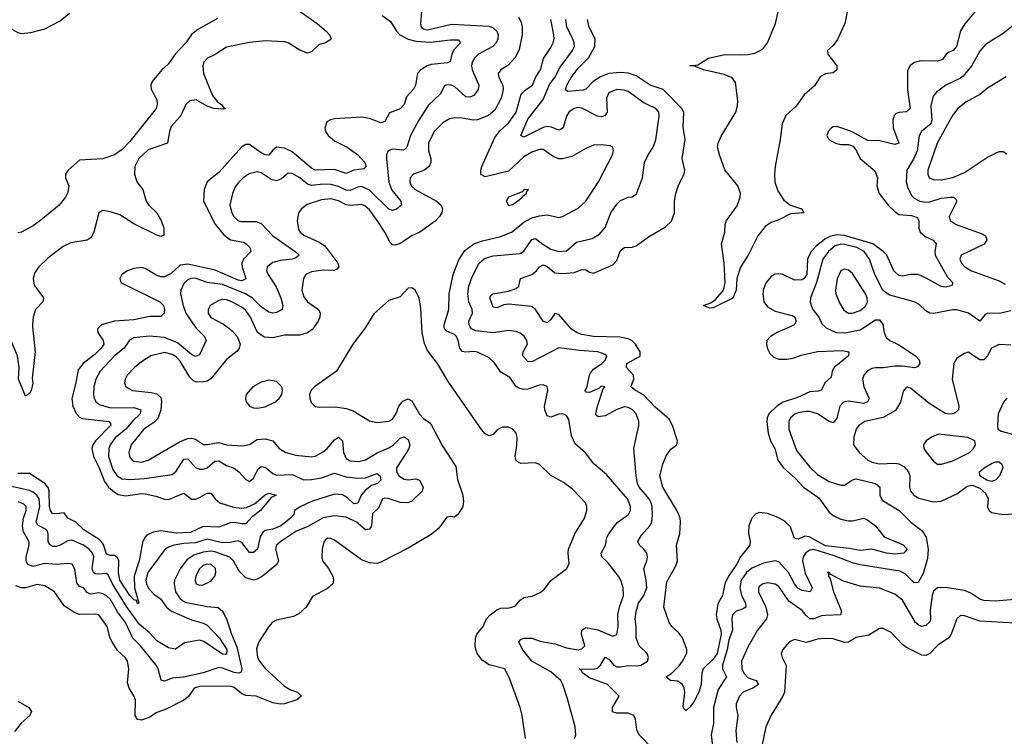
# Model space of a CAD drawing. Header units: inches. Extents: x 1694797 to 1849917, y 907313 to 1017959.
# Tile 671 of 834: x 1824260 to 1829356, y 957882 to 961589. Entities that reach past the tile are written whole.
import ezdxf

# ---------------------------------------------------------------- set-up
doc = ezdxf.new("R2010")
doc.units = ezdxf.units.IN
doc.header["$MEASUREMENT"] = 0
doc.layers.add('B8925', color=7, linetype='Continuous')
doc.layers.add('B8926', color=7, linetype='Continuous')

msp = doc.modelspace()

# ---------------------------------------------------------------- linework, layer by layer
at = {"layer": 'B8925', "color": 5}
for points, elevation in [([(1824326.8, 960000), (1824340.8, 959870), (1824325.2, 959734.8), (1824328.3, 959708.3), (1824319.5, 959670), (1824310, 959654.5), (1824290, 959640.9), (1824253.3, 959730), (1824257.1, 959790), (1824248.2, 959850), (1824195.6, 959975.6), (1824175.9, 959995.9), (1824167, 960000)], 580), ([(1825167.7, 960000), (1825172.6, 959992.6), (1825217.4, 959950), (1825225.5, 959930), (1825190, 959855.8), (1825170, 959846.3), (1825150, 959857.2), (1825077, 959917), (1825010, 959944), (1824930, 959951.4), (1824850, 959942.3), (1824828.3, 959931.6), (1824800.1, 959890), (1824750, 959849.3), (1824676.4, 959770), (1824654.7, 959730), (1824644.6, 959690), (1824641.5, 959650), (1824645.1, 959630), (1824656.5, 959610), (1824675.8, 959595.8), (1824730, 959581.8), (1824850, 959583.1), (1824887.2, 959570), (1824883.9, 959550), (1824845.4, 959514.6), (1824809.6, 959470.4), (1824754.9, 959425.1), (1824728.7, 959390), (1824721.5, 959370), (1824719.2, 959330), (1824741.7, 959261.7), (1824763.9, 959230), (1824790, 959214.5), (1824830.1, 959210.1), (1824905.4, 959214.6), (1825050, 959236.6), (1825070, 959253.7), (1825110, 959316.1), (1825130, 959317.8), (1825170, 959271.5), (1825190, 959263.3), (1825210, 959263.3), (1825230, 959270.1), (1825270, 959305.2), (1825290, 959306.8), (1825330, 959282.1), (1825370, 959268.4), (1825393.8, 959250), (1825430, 959210.3), (1825450, 959200.3), (1825470, 959217.3), (1825494.2, 959265.8), (1825510, 959277), (1825530, 959274.4), (1825570, 959241), (1825590, 959232.3), (1825670, 959235.9), (1825730, 959208.8), (1825770, 959209.5), (1825821.9, 959218.1), (1825890, 959243.2), (1825950, 959223.7), (1826010, 959216.9), (1826050, 959219), (1826110, 959241.2), (1826125.4, 959230), (1826130, 959206.4), (1826112.6, 959190), (1826081.2, 959178.8), (1826047.3, 959152.7), (1826027.9, 959130), (1826010, 959087.1), (1825990, 959083.6), (1825956.2, 959116.2), (1825930.2, 959130.2), (1825890, 959134.3), (1825770, 959096), (1825715.6, 959070), (1825681.6, 959050), (1825678.4, 959030), (1825662, 959010), (1825611.4, 958970), (1825570, 958953.7), (1825530, 958947), (1825520, 958940), (1825505.2, 958914.8), (1825491.7, 958850), (1825470, 958832.1), (1825450, 958832.4), (1825410, 958884.6), (1825390, 958893.1), (1825350, 958884.4), (1825310, 958882.5), (1825230, 958902.2), (1825170, 958882.4), (1825110, 958879.8), (1825060.4, 958870), (1825030, 958859.9), (1825011.8, 958848.2), (1824923.4, 958730), (1824913.6, 958690), (1824916, 958670), (1824924.9, 958650), (1824950, 958621.2), (1824990, 958591.3), (1825020.1, 958550), (1825045.7, 958530), (1825150, 958483.8), (1825210, 958467.6), (1825230, 958457.4), (1825294.1, 958390), (1825331.8, 958330), (1825330, 958305), (1825310, 958307.5), (1825212.7, 958372.7), (1825190, 958378.3), (1825113.8, 958366.1), (1825067.3, 958332.7), (1825030, 958339.5), (1824970, 958375), (1824930, 958418.7), (1824879.6, 958459.6), (1824813.4, 958553.4), (1824740.2, 958670), (1824717.1, 958717.1), (1824710, 958724.2), (1824670, 958719.9), (1824650, 958722.8), (1824641.4, 958730), (1824634.7, 958750), (1824643.6, 958810), (1824636.4, 958830), (1824618.8, 958850), (1824589.8, 958870), (1824530, 958896), (1824510, 958893.7), (1824470.1, 958869.9), (1824450, 958863.4), (1824430, 958864.3), (1824414.3, 958874.3), (1824406.8, 958890), (1824407.8, 958930), (1824403.3, 958943.3), (1824393.9, 958953.9), (1824354.5, 958974.5), (1824345.3, 958990), (1824365.1, 959070), (1824360.4, 959110), (1824349.5, 959130), (1824330, 959144.8), (1824310, 959152.7), (1824181.9, 959181.9)], 640), ([(1826050.8, 960000), (1826044.4, 959990), (1825984.2, 959910), (1825900.3, 959770), (1825786, 959690), (1825768, 959672), (1825760.4, 959650), (1825761.3, 959630), (1825769, 959609), (1825790, 959588.5), (1825810, 959584.2), (1825894.5, 959585.5), (1825950, 959577.8), (1825985.2, 959565.2), (1826070, 959513.4), (1826110, 959505.2), (1826170, 959511.5), (1826190, 959522), (1826208.6, 959551.4), (1826222.1, 959590), (1826243.8, 959616.2), (1826270, 959628.4), (1826290, 959618), (1826330, 959548), (1826350, 959526.5), (1826383, 959503), (1826391.1, 959491.1), (1826446.3, 959386.3), (1826517.4, 959277.4), (1826525.3, 959210), (1826554.2, 959130), (1826556.7, 959096.7), (1826552.9, 959070), (1826530, 959031.2), (1826510, 959015.6), (1826490, 959019.5), (1826470, 959016), (1826430, 958958), (1826390, 958926.3), (1826270, 958854.7), (1826130, 958782.6), (1826110, 958776.4), (1826070, 958779.1), (1826030, 958795.1), (1825890, 958896.9), (1825870, 958905.6), (1825853.2, 958906.8), (1825842, 958898), (1825834, 958886), (1825826.3, 958850), (1825824.5, 958804.5), (1825828.3, 958788.3), (1825858.7, 958750), (1825880.9, 958710), (1825884.6, 958690), (1825880.3, 958670), (1825853.6, 958646.4), (1825775.2, 958604.8), (1825742.8, 958550), (1825705.1, 958514.9), (1825678, 958502), (1825590, 958481.8), (1825567.2, 958470), (1825549.5, 958450.6), (1825497.4, 958370), (1825485.8, 958334.2), (1825490.8, 958290), (1825500.4, 958270), (1825530, 958233.2), (1825630, 958141.7), (1825662.5, 958122.5), (1825698.4, 958110), (1825718.7, 958090), (1825694.6, 958070), (1825630.4, 958050), (1825610, 958047.9), (1825570, 958055.6), (1825483.5, 958090), (1825430, 958093.7), (1825410, 958101.9), (1825370, 958133.6), (1825350, 958140.9), (1825190, 958140.1), (1825163, 958130), (1825132.9, 958087.1), (1825110, 958069), (1825017.6, 958022.4), (1824970, 958005.4), (1824930, 957978.3), (1824890, 957965.6), (1824870, 957968), (1824858.4, 957990), (1824859.4, 958070), (1824851.2, 958091.2), (1824826.4, 958130), (1824818.3, 958158.3), (1824824.7, 958230), (1824818.7, 958270), (1824807.2, 958287.2), (1824766.2, 958326.2), (1824738.2, 958370), (1824728.7, 958390), (1824713.2, 958450), (1824670, 958509.7), (1824650, 958514), (1824570, 958511.9), (1824541.9, 958521.9), (1824490, 958556.8), (1824440.3, 958630), (1824390, 958659.9), (1824350, 958666.6), (1824290, 958649.5), (1824269.6, 958649.6), (1824239.5, 958659.5)], 680), ([(1824673.7, 960000), (1824663.2, 959990), (1824664.1, 959970), (1824692.8, 959930), (1824695.8, 959910), (1824682.5, 959890), (1824650, 959857.8), (1824588.2, 959810), (1824563.1, 959776.9), (1824551, 959710), (1824529.6, 959630), (1824534.8, 959590), (1824551.8, 959551.8), (1824570, 959533), (1824585.8, 959525.7), (1824723.1, 959510), (1824732.7, 959492.7), (1824652.8, 959410), (1824638.8, 959390), (1824634.1, 959370), (1824642.3, 959330), (1824672, 959270), (1824699.2, 959199.2), (1824719.9, 959170), (1824750, 959144.2), (1824770, 959133.5), (1824810, 959125), (1824890, 959137), (1824910, 959135.7), (1824964.9, 959124.9), (1825010, 959108.1), (1825030, 959106.7), (1825110, 959139.6), (1825150, 959109.4), (1825170, 959109.4), (1825190, 959116.8), (1825230, 959139.7), (1825250, 959139.5), (1825271.2, 959110), (1825296.5, 959090), (1825367.4, 959067.4), (1825410, 959061.9), (1825434.4, 959065.6), (1825475.6, 959084.4), (1825530, 959130.2), (1825550, 959138.9), (1825587.3, 959130), (1825562.3, 959117.7), (1825507.2, 959050), (1825463, 959017), (1825430, 958980.6), (1825410, 958980.1), (1825370, 958988.4), (1825350, 958986.8), (1825290, 958963.1), (1825210, 958966.7), (1825144.5, 958935.5), (1825070, 958932.1), (1824990, 958944.2), (1824950, 958937.8), (1824918.2, 958921.8), (1824906.9, 958910), (1824896.2, 958883.8), (1824878.7, 958790), (1824852.8, 958710), (1824853.9, 958650), (1824877.1, 958570), (1824870, 958567.3), (1824863.8, 958583.8), (1824850, 958587.5), (1824830, 958609.5), (1824778.9, 958690), (1824770.9, 958730), (1824772.5, 958790), (1824766.7, 958806.7), (1824750, 958816.6), (1824730, 958816.9), (1824710, 958824.2), (1824693.8, 958873.8), (1824676.8, 958896.9), (1824591.2, 958950), (1824550, 958988.8), (1824509.9, 959009.9), (1824490, 959038), (1824450, 959032.8), (1824430, 959034.7), (1824418.8, 959050), (1824414.3, 959070), (1824412.3, 959150), (1824408.1, 959168.1), (1824389.6, 959189.6), (1824310, 959241.2), (1824250, 959240.9)], 620), ([(1825333.6, 960000), (1825359.9, 959979.9), (1825385.2, 959950), (1825400.3, 959910), (1825396, 959890), (1825385, 959875), (1825330, 959831.1), (1825249.7, 959730.3), (1825230, 959719.1), (1825210, 959714.7), (1825174.5, 959714.5), (1825160.3, 959720.3), (1825139.9, 959739.9), (1825090, 959821.9), (1825070, 959844.2), (1825050, 959857.5), (1825010, 959866.5), (1824939.5, 959850), (1824890, 959819.4), (1824853.4, 959790), (1824816.5, 959750), (1824806.2, 959730), (1824802.8, 959710), (1824809.5, 959689.5), (1824843.8, 959670), (1824941, 959661), (1824970, 959653.6), (1824990, 959634.2), (1824994.7, 959614.7), (1824990.1, 959570), (1824974.5, 959525.5), (1824954.8, 959505.2), (1824902, 959470), (1824837.3, 959390), (1824825.5, 959350), (1824827.8, 959330), (1824841.5, 959310), (1824850, 959305), (1824890, 959299.3), (1824925.7, 959310), (1825090, 959407.2), (1825130, 959423), (1825150, 959424.8), (1825170, 959419.3), (1825211.4, 959391.4), (1825230, 959390.7), (1825290, 959401.5), (1825330.1, 959390.1), (1825415.3, 959384.7), (1825450, 959390.9), (1825490, 959416.6), (1825530, 959421.5), (1825570.1, 959410.1), (1825603.1, 959370), (1825638, 959350), (1825690, 959335.9), (1825770, 959327.8), (1825790, 959330.2), (1825830, 959353.1), (1825851.5, 959370), (1825890, 959415.5), (1825910, 959428.6), (1825930.1, 959410.1), (1825936.6, 959350), (1825950, 959319), (1825970, 959307.5), (1826016, 959304), (1826050, 959312.5), (1826110, 959348.8), (1826170, 959373.3), (1826192.4, 959387.6), (1826230, 959424.4), (1826250, 959430.2), (1826270, 959417.4), (1826278.9, 959390), (1826274, 959370), (1826262.5, 959350), (1826209.6, 959270), (1826209.6, 959250), (1826222.9, 959230), (1826250, 959211.6), (1826271.4, 959208.6), (1826310, 959213.3), (1826330, 959207.3), (1826348.7, 959170), (1826342.8, 959150), (1826290, 959098), (1826269.6, 959090.4), (1826230, 959092), (1826167.2, 959112.8), (1826150, 959114.4), (1826138.7, 959110), (1826117.3, 959062.7), (1826086.2, 959033.8), (1826080.8, 958970), (1826070, 958952.8), (1826049.7, 958949.7), (1826004.1, 958990), (1825950, 959016.2), (1825890, 959022.1), (1825830, 959012), (1825752, 958968), (1825690, 958942.1), (1825610.8, 958890), (1825588.8, 958870), (1825584.1, 958850), (1825600.3, 958790), (1825590.4, 958770), (1825517, 958710), (1825490, 958694.8), (1825470, 958689.7), (1825430, 958701.6), (1825396.3, 958736.3), (1825366.5, 958790), (1825348.1, 958808.1), (1825270, 958836.9), (1825250, 958839.9), (1825210, 958834.8), (1825161.7, 958818.3), (1825125.8, 958794.2), (1825091.2, 958748.8), (1825061.7, 958690), (1825059.5, 958670), (1825066.7, 958630), (1825090, 958592.6), (1825116, 958576), (1825230, 958552.6), (1825287.5, 958547.5), (1825309.4, 958529.4), (1825330.2, 958490.2), (1825356.2, 958410), (1825384.5, 958344.5), (1825409.6, 958230.4), (1825407, 958213), (1825392.4, 958207.6), (1825370, 958211.4), (1825310, 958234.9), (1825290, 958237), (1825210, 958209.6), (1825108.4, 958188.4), (1825050, 958182.3), (1825010, 958166.8), (1824992.5, 958172.5), (1824976.7, 958230), (1824965.9, 958250), (1824884.7, 958350), (1824845.5, 958390), (1824807.5, 958470), (1824765.5, 958525.5), (1824730, 958588.7), (1824710, 958607.8), (1824690, 958618.6), (1824670, 958623.9), (1824630, 958616.9), (1824620.2, 958620.2), (1824610, 958625.5), (1824590, 958649), (1824570, 958656.8), (1824556.4, 958676.4), (1824545.8, 958745.8), (1824531.7, 958771.6), (1824510, 958776.5), (1824450, 958770.9), (1824390, 958775.5), (1824330, 958759.6), (1824302, 958770), (1824293, 958790), (1824293.7, 958810), (1824309.9, 958870), (1824308.2, 958888.2), (1824279.9, 958939.9), (1824274.2, 958970), (1824279.2, 959010), (1824292.7, 959050), (1824293, 959070), (1824282, 959082), (1824254.1, 959094.1)], 660), ([(1825784.9, 960000), (1825778.5, 959990), (1825750, 959969.8), (1825710, 959956.8), (1825630, 959957.3), (1825570, 959942.5), (1825526.2, 959946.2), (1825490.4, 959970.4), (1825476.9, 960000)], 660), ([(1826877.7, 957870), (1826861.5, 957990), (1826851, 958030), (1826797, 958177), (1826771.8, 958230), (1826690, 958252.1), (1826654.7, 958274.7), (1826628.2, 958310), (1826620.7, 958330), (1826616.8, 958350), (1826618.5, 958390), (1826626.6, 958410), (1826658.4, 958450), (1826676.2, 958490), (1826695, 958510), (1826730, 958535.9), (1826750, 958544.6), (1826793.2, 958546.8), (1826825, 958555), (1826850, 958585.3), (1826870, 958599.6), (1826912.5, 958607.5), (1826954, 958626), (1826976.2, 958643.8), (1827010, 958687), (1827092.7, 958750), (1827104.7, 958775.3), (1827099, 958830), (1827101, 958850), (1827134.2, 958930), (1827183.4, 959010), (1827196.2, 959050), (1827196.1, 959070), (1827188.5, 959090), (1827120.5, 959160.5), (1827074.7, 959194.7), (1827010, 959230.8), (1826950, 959288.3), (1826930, 959296.4), (1826853.3, 959293.3), (1826830, 959306), (1826824.2, 959330), (1826833.9, 959386.1), (1826834.2, 959430), (1826829.6, 959450), (1826812, 959470), (1826790, 959481.3), (1826758.7, 959481.3), (1826732, 959468), (1826710, 959442.7), (1826690, 959436), (1826670, 959446.6), (1826650, 959469.5), (1826477.8, 959717.8), (1826422.7, 959810), (1826370, 959878.4), (1826354.5, 959914.5), (1826342.9, 959970), (1826341.2, 960000)], 680), ([(1827130.8, 957870), (1827138, 957890), (1827134.7, 957930), (1827095.7, 958075.7), (1827072.1, 958150), (1827060.3, 958170), (1827010, 958214.7), (1826910, 958271.2), (1826863, 958330), (1826843.5, 958370), (1826854.9, 958385.1), (1826869.2, 958390), (1826910, 958389.4), (1826953.5, 958373.5), (1827030, 958359.3), (1827090, 958339.1), (1827150, 958329.6), (1827170, 958333.5), (1827184.7, 958350), (1827168.6, 958410), (1827169.4, 958430), (1827190, 958444), (1827252.7, 958432.7), (1827330, 958399.5), (1827350, 958408), (1827357.7, 958450), (1827356.1, 958510), (1827364.9, 958550), (1827385.9, 958610), (1827383.9, 958650), (1827371.4, 958690), (1827359.3, 958710), (1827302.4, 958782.4), (1827273.6, 958810), (1827269.8, 958830), (1827292.2, 958870), (1827299.4, 958910), (1827309.8, 958930), (1827353, 958987), (1827410.4, 959029.6), (1827420.7, 959050), (1827421.8, 959070), (1827405.7, 959110), (1827296.9, 959236.9), (1827231.6, 959291.6), (1827188.2, 959348.2), (1827134.6, 959394.6), (1827116.8, 959436.8), (1827101.5, 959521.5), (1827090, 959542), (1827070, 959550.7), (1827050, 959548.9), (1827010, 959533.1), (1826990, 959539.7), (1826977.7, 959570), (1826977, 959590), (1826994, 959670), (1826990, 959691.3), (1826970, 959699.8), (1826950, 959698.8), (1826890, 959677.2), (1826870, 959675.7), (1826842.9, 959682.9), (1826830, 959691.9), (1826797.4, 959737.4), (1826750, 959765.1), (1826716.2, 959816.2), (1826690, 959838.9), (1826629.3, 959869.3), (1826610, 959872.7), (1826570, 959868.8), (1826550, 959872.7), (1826537.3, 959890), (1826530.3, 959930), (1826521.5, 959950), (1826510, 959960.2), (1826470, 959977.5), (1826459.2, 959990), (1826457.7, 960000)], 660), ([(1827606.2, 957746.2), (1827466.9, 957890), (1827454.8, 957914.8), (1827447, 957970), (1827439.2, 957990), (1827410, 958002.3), (1827350, 958001.6), (1827329, 958009), (1827328.1, 958030), (1827363.1, 958090), (1827301.6, 958150), (1827210, 958184.3), (1827172.6, 958210), (1827165.3, 958225.3), (1827156, 958230), (1827228.9, 958228.9), (1827250, 958234.4), (1827266, 958250), (1827290, 958291.4), (1827310, 958280.6), (1827336, 958250), (1827350, 958241.8), (1827370, 958240.9), (1827410, 958248.2), (1827450, 958245.7), (1827475.6, 958250), (1827509.8, 958270), (1827515.4, 958290), (1827507.8, 958310), (1827466.7, 958350), (1827450.8, 958390), (1827451.4, 958450), (1827446.3, 958490), (1827450, 958527.7), (1827463.7, 958570), (1827490.4, 958610), (1827505.7, 958650), (1827502.8, 958690), (1827489.9, 958750), (1827506.3, 958790), (1827509.1, 958810), (1827505.2, 958830), (1827490.7, 958850), (1827467.7, 958870), (1827458.8, 958890), (1827478.3, 958921.7), (1827522.4, 958970), (1827531.9, 958990), (1827534.9, 959025.1), (1827533.6, 959070), (1827528.6, 959090), (1827517.7, 959110), (1827466.5, 959170), (1827457.8, 959190), (1827450, 959229.3), (1827438.4, 959370), (1827464.5, 959490), (1827464.1, 959510), (1827450, 959549.6), (1827430, 959572.5), (1827410, 959583.2), (1827390, 959585.6), (1827350, 959573.1), (1827290, 959540.2), (1827254, 959534), (1827243.4, 959543.4), (1827241.4, 959550), (1827250.5, 959590), (1827280.3, 959679.7), (1827289, 959690), (1827270, 959693.8), (1827258.3, 959681.7), (1827210, 959659.8), (1827190, 959662), (1827187.5, 959670), (1827196.1, 959683.9), (1827209.2, 959750), (1827216.2, 959763.8), (1827230, 959780.4), (1827273.2, 959810), (1827292.7, 959830), (1827298.2, 959850), (1827290, 959857.4), (1827252.7, 959870), (1827157.1, 959877.1), (1827050, 959891.9), (1826910, 959818.5), (1826890, 959820.2), (1826863.4, 959850), (1826866.3, 959870), (1826887.6, 959910), (1826884.8, 959930), (1826871, 959951), (1826850, 959967.9), (1826830, 959976.5), (1826790, 959981.8), (1826710, 959968.4), (1826618.6, 959978.6), (1826597.8, 959990), (1826591.9, 960000)], 640), ([(1828247.2, 960000), (1828181, 959970), (1828146.5, 959950), (1828126.9, 959930), (1828124.7, 959910), (1828130, 959887), (1828142.7, 959862.7), (1828163, 959843), (1828190, 959833.1), (1828230, 959832.8), (1828262.9, 959837.1), (1828305.7, 959854.3), (1828390, 959871.6), (1828516.8, 959876.8), (1828552.2, 959870), (1828550.3, 959850), (1828475.5, 959790), (1828466.1, 959770), (1828460.2, 959739.8), (1828428.4, 959711.6), (1828407.9, 959672.1), (1828393.4, 959666.6), (1828350, 959663.6), (1828285.2, 959634.8), (1828211.9, 959610), (1828178.8, 959590), (1828136.8, 959550), (1828128.3, 959530), (1828127.3, 959510), (1828134.6, 959450), (1828146.8, 959410), (1828167.9, 959370), (1828184.1, 959310), (1828211.6, 959271.6), (1828275.4, 959215.4), (1828316.6, 959170), (1828396.1, 959116.1), (1828450, 959040.5), (1828470, 959024.6), (1828510, 959004.6), (1828550, 958996.1), (1828570, 958996.3), (1828630, 959010.2), (1828650, 959000.6), (1828689, 958970), (1828733.7, 958913.7), (1828832.6, 958872.6), (1828853.4, 958850), (1828836.4, 958830), (1828790, 958824.1), (1828746.6, 958830), (1828670, 958850.5), (1828610, 958842.2), (1828553.3, 958853.3), (1828430, 958866.5), (1828345.8, 958914.2), (1828323.7, 958916.3), (1828290, 958900.8), (1828270, 958904.4), (1828250, 958966), (1828216, 958996), (1828177.1, 959017.1), (1828130, 959034.7), (1828090, 959038.8), (1828070, 959032.5), (1828049.4, 959010.6), (1828033.9, 958970), (1828032.1, 958932.1), (1828041, 958890), (1828039.2, 958870), (1827990.6, 958809.4), (1827969.7, 958770), (1827928.5, 958710), (1827909.6, 958670), (1827898, 958610), (1827873.3, 958566.7), (1827865.7, 958510), (1827868.6, 958490), (1827889.8, 958430), (1827890, 958410), (1827870.7, 958310), (1827850, 958281.1), (1827798.1, 958230), (1827790.1, 958210), (1827786.7, 958150), (1827775.3, 958110), (1827750, 958060.4), (1827730, 958033.6), (1827710, 958016), (1827701.2, 958021.2), (1827694.8, 958034.8), (1827702.2, 958110), (1827699.8, 958130), (1827690.9, 958150), (1827666.5, 958166.5), (1827629, 958170), (1827605.1, 958190), (1827633.9, 958206.1), (1827672.9, 958247.1), (1827691.3, 958270), (1827712.4, 958312.4), (1827712.7, 958330), (1827690.5, 958390.5), (1827670, 958418.7), (1827635.6, 958450), (1827621.3, 958470), (1827594.3, 958550), (1827610, 958680.7), (1827656.9, 958763.1), (1827664.2, 958790), (1827660.3, 958870), (1827676.1, 958930), (1827679.8, 958990), (1827678.2, 959010), (1827664.9, 959044.9), (1827588.2, 959170), (1827573.6, 959230), (1827588.5, 959290), (1827606.7, 959333.3), (1827630, 959367), (1827661.2, 959390), (1827664.2, 959410), (1827639.4, 959490), (1827621.8, 959521.8), (1827550, 959584.9), (1827488.4, 959648.4), (1827447.4, 959670), (1827422.9, 959690), (1827439.6, 959730), (1827437.3, 959750), (1827400.7, 959790), (1827402.3, 959810), (1827471.4, 959848.6), (1827471.2, 959870), (1827447.3, 959910), (1827430, 959927.3), (1827410, 959938.7), (1827366.3, 959946.3), (1827230, 959949.5), (1827170, 959960.4), (1827142.7, 959970), (1827114.6, 959990), (1827105.7, 960000)], 620), ([(1828730, 960000), (1828734.2, 959970), (1828745, 959945), (1828763.2, 959930), (1828810, 959906.4), (1828896.5, 959850), (1828916, 959830), (1828919.5, 959810), (1828907.7, 959792.3), (1828891.7, 959788.3), (1828830, 959796.4), (1828790, 959796.5), (1828730, 959787.2), (1828690, 959787.9), (1828670, 959783.9), (1828647.5, 959772.5), (1828628.4, 959750), (1828623, 959730), (1828628.8, 959690), (1828657.4, 959630), (1828648.8, 959611.2), (1828630, 959604.2), (1828550, 959615), (1828523.6, 959610), (1828505.8, 959590), (1828490, 959526.9), (1828470, 959503.8), (1828450, 959509.8), (1828390, 959549.3), (1828350, 959561.2), (1828330, 959561.9), (1828290, 959555.3), (1828272.3, 959547.7), (1828250.2, 959530), (1828240.5, 959510), (1828241.4, 959470), (1828281.1, 959361.1), (1828350, 959273.7), (1828390, 959236.3), (1828450, 959199.8), (1828510, 959180.7), (1828530, 959180.8), (1828570, 959209.2), (1828590, 959213.1), (1828690.3, 959190), (1828712, 959170), (1828711.7, 959130), (1828723.8, 959103.8), (1828812.1, 959050), (1828873.2, 958990), (1828930, 958946.4), (1828951.8, 958911.8), (1828961.9, 958850), (1828959, 958801), (1828936.1, 958723.9), (1828910, 958677.7), (1828890, 958676.2), (1828842.9, 958722.9), (1828816.3, 958736.3), (1828610, 958768.2), (1828570, 958779.1), (1828476.2, 958816.2), (1828370, 958847.6), (1828350, 958844.1), (1828328.8, 958831.2), (1828314.4, 958810), (1828311.9, 958790), (1828325.9, 958725.9), (1828361.2, 958650), (1828351.4, 958628.6), (1828310, 958635.8), (1828287.3, 958647.3), (1828270, 958669.9), (1828240.1, 958730), (1828190, 958784.7), (1828169.9, 958789.9), (1828110, 958777.4), (1828050, 958752.3), (1828022.4, 958730), (1827994.8, 958690), (1827986.6, 958650), (1827996.2, 958610), (1828017, 958570), (1828018, 958550), (1828000.6, 958539.4), (1827969.2, 958530), (1827949.1, 958510), (1827945.7, 958490), (1827949.3, 958430), (1827930, 958381.5), (1827921.6, 958330), (1827897, 958250), (1827897.9, 958230), (1827918.7, 958190), (1827876.1, 958123.9), (1827850.8, 958030), (1827851.4, 957948.6), (1827839.3, 957890), (1827852.2, 957770)], 640), ([(1828429.1, 960000), (1828435, 959995), (1828486.7, 959970), (1828528.7, 959968.7), (1828610, 959984.4), (1828634.2, 960000)], 640), ([(1829390, 959905.3), (1829330, 959908), (1829290, 959889.6), (1829269.1, 959850), (1829250, 959829.8), (1829229.9, 959829.9), (1829170, 959869.4), (1829150, 959862.7), (1829110, 959838.4), (1829094.9, 959810), (1829086.4, 959730), (1829120.7, 959590), (1829118.5, 959570), (1829103.1, 959556.9), (1829090, 959549.9), (1829070, 959547.4), (1829050, 959552.2), (1828965.5, 959605.5), (1828870, 959683.5), (1828850, 959687.3), (1828832.9, 959667.1), (1828819.7, 959610), (1828792.5, 959567.5), (1828729.1, 959530.9), (1828634, 959510), (1828602.6, 959490), (1828588.8, 959470), (1828576.6, 959430), (1828576.5, 959390), (1828605.5, 959350), (1828650, 959310.2), (1828670, 959299.2), (1828710, 959290.7), (1828790, 959295.1), (1828811, 959291), (1828836.9, 959276.9), (1828860.6, 959250), (1828867.9, 959230), (1828865.9, 959170), (1828871, 959150), (1828887.2, 959130), (1828914.4, 959114.4), (1828990, 959095), (1829030, 959097.4), (1829110, 959135.9), (1829164, 959176), (1829190, 959181.4), (1829230, 959166.1), (1829259.1, 959139.1), (1829272.1, 959110), (1829270, 959067.7), (1829277.3, 959050), (1829290, 959040.2), (1829350.5, 959029.5), (1829434.8, 959034.8)], 660), ([(1829368.7, 959631.3), (1829351.6, 959610), (1829324.9, 959550), (1829320.4, 959490), (1829322.8, 959470), (1829340.3, 959460.2), (1829510, 959415.8)], 680), ([(1829409.9, 958589.9), (1829310, 958581.4), (1829250, 958583.6), (1829230, 958591.9), (1829182.9, 958622.9), (1829150, 958635.4), (1829050, 958652), (1829010.9, 958649.1), (1828990, 958632.9), (1828982.3, 958610), (1828972.7, 958532.7), (1828974.5, 958490), (1828970, 958474), (1828950, 958455.4), (1828930, 958449.9), (1828910, 958458.1), (1828897.3, 958470), (1828830, 958585.8), (1828790, 958616.3), (1828710, 958648.9), (1828610, 958658.5), (1828524.4, 958684.4), (1828458.6, 958718.6), (1828448.5, 958731.5), (1828442, 958730), (1828447.1, 958727.1), (1828445.7, 958710), (1828455.8, 958695.8), (1828471.8, 958630), (1828512.8, 958530), (1828507.7, 958510), (1828430, 958507.2), (1828410, 958504.5), (1828370, 958489.4), (1828350, 958489.9), (1828330, 958506.5), (1828310, 958532.7), (1828241.2, 958581.2), (1828190, 958657.3), (1828170, 958669.1), (1828130, 958675.4), (1828108.7, 958671.3), (1828090, 958658), (1828084.6, 958650), (1828083.9, 958630), (1828122.1, 958550), (1828130.7, 958510), (1828125, 958490), (1828078.8, 958430), (1828030, 958346.9), (1827996.8, 958270), (1827998.2, 958230), (1828008.4, 958208.4), (1828030, 958184.5), (1828071.7, 958170), (1828084.2, 958150), (1828054.9, 958130), (1828003.9, 958110), (1827985.4, 958090), (1827968, 958050), (1827968, 958030), (1827977.1, 957990), (1827967.5, 957910), (1827971.7, 957850)], 660), ([(1829410, 958467.7), (1829230, 958477.1), (1829150, 958505.1), (1829130, 958506), (1829111.3, 958488.7), (1829081.6, 958410), (1829069.1, 958390.9), (1829010, 958351.6), (1828970, 958310.9), (1828950, 958299.2), (1828930, 958301), (1828850, 958342), (1828830, 958356.4), (1828770, 958418), (1828730, 958439.5), (1828710, 958439.5), (1828655.4, 958404.6), (1828590, 958392.6), (1828550, 958368.2), (1828530, 958366.5), (1828470, 958385.3), (1828427.9, 958387.9), (1828390, 958384.8), (1828330, 958366.2), (1828270, 958382.6), (1828243.7, 958370), (1828210, 958331.6), (1828202, 958310), (1828206, 958290), (1828227.6, 958247.6), (1828218.2, 958110), (1828210.7, 958089.3), (1828148.8, 957991.2), (1828122.6, 957930), (1828101, 957830)], 680), ([(1824250, 958064.1), (1824307.6, 958030), (1824320.6, 958010), (1824312.6, 957990), (1824268.1, 957950), (1824232.6, 957907.4)], 680)]:
    msp.add_lwpolyline(points, dxfattribs=dict(at, elevation=elevation))
for points, elevation in [([(1825550, 959723.5), (1825510, 959714.5), (1825466.7, 959690), (1825432.4, 959650), (1825428.4, 959630), (1825432.1, 959612.1), (1825449.1, 959589.1), (1825470, 959580.3), (1825490, 959579), (1825530, 959586), (1825580.7, 959610), (1825603.6, 959630), (1825616.9, 959650), (1825619.7, 959670), (1825616.3, 959690), (1825590, 959717.4)], 680), ([(1829015.3, 959444.7), (1828979.5, 959430), (1828952.2, 959410), (1828937.6, 959390), (1828940.3, 959370), (1828953.7, 959350), (1828990, 959304.9), (1829010, 959290.4), (1829030.4, 959290.4), (1829090, 959306.7), (1829175.4, 959350), (1829196, 959370), (1829206.6, 959390), (1829204.5, 959410), (1829166.9, 959426.9)], 680), ([(1829290, 959200.4), (1829266.6, 959206.6), (1829229.9, 959229.9), (1829228.5, 959250), (1829251.4, 959270), (1829290, 959293.3), (1829310, 959301.4), (1829330, 959302), (1829344.2, 959290), (1829347.8, 959270), (1829331.1, 959230), (1829310, 959207.4)], 660), ([(1825230, 958772), (1825210, 958764.6), (1825190, 958748.1), (1825171.3, 958711.3), (1825168.5, 958688.5), (1825173.4, 958670), (1825190, 958662.8), (1825210, 958664.6), (1825250, 958684.4), (1825269.9, 958710), (1825275.2, 958730), (1825272.8, 958750), (1825251.3, 958771.3)], 680)]:
    msp.add_lwpolyline(points, close=True, dxfattribs=dict(at, elevation=elevation))
at = {"layer": 'B8926', "color": 5}
for points, elevation in [([(1824130, 961607.7), (1824190, 961573.8), (1824219.8, 961539.8), (1824250, 961522.3), (1824270, 961518.3), (1824317.4, 961522.6), (1824390, 961541.6), (1824470, 961583.1), (1824517.1, 961622.9)], 560), ([(1825690, 961647), (1825799.7, 961570), (1825846.5, 961530), (1825863.7, 961510), (1825872.7, 961490), (1825870, 961486), (1825842.8, 961470), (1825810, 961460.3), (1825770, 961422), (1825750, 961416.5), (1825710, 961430.6), (1825650, 961469.9), (1825630, 961475.2), (1825530, 961479.9), (1825450, 961471.7), (1825330, 961446.8), (1825271.5, 961408.5), (1825232.9, 961390), (1825212.3, 961370), (1825207.6, 961350), (1825212.1, 961310), (1825257.4, 961197.4), (1825283.7, 961163.7), (1825305.3, 961150), (1825314.6, 961134.6), (1825326, 961130), (1825313.5, 961126.5), (1825264.5, 961130), (1825230, 961142.1), (1825173.8, 961173.8), (1825140.9, 961170), (1825119.6, 961150), (1825091.6, 961090), (1825044.2, 961035.8), (1825034.6, 961010), (1825024.9, 960950), (1824924.8, 960915.2), (1824876.6, 960870), (1824855.8, 960830), (1824854.7, 960790), (1824867.1, 960750), (1824898, 960710), (1824915, 960650), (1824929.2, 960629.2), (1824970, 960589.1), (1824993.1, 960550), (1825005.7, 960510), (1825005.2, 960474.8), (1824990, 960468.2), (1824970, 960473.5), (1824850, 960532.2), (1824778.6, 960578.6), (1824730, 960595.7), (1824690, 960601.8), (1824669, 960590), (1824644.2, 960490), (1824630, 960462.7), (1824610, 960449), (1824524.8, 960435.2), (1824485.1, 960414.9), (1824405.2, 960354.8), (1824358.9, 960310), (1824338.9, 960281.1), (1824330.2, 960250), (1824335.1, 960215.1), (1824383.1, 960150), (1824380.4, 960130), (1824342.3, 960090), (1824329.5, 960050.6), (1824325.8, 960010), (1824326.8, 960000)], 580), ([(1826339.6, 961630), (1826334.2, 961570), (1826338.6, 961550), (1826350, 961542), (1826370, 961537.2), (1826495, 961565), (1826690, 961554.7), (1826710, 961547.2), (1826729.3, 961530), (1826736.4, 961510), (1826735.3, 961490), (1826726.8, 961470), (1826709.7, 961450.3), (1826634.7, 961410), (1826614.5, 961390), (1826602.7, 961370), (1826598.3, 961350), (1826601.7, 961330), (1826637.3, 961250), (1826633, 961227), (1826610, 961197.1), (1826590, 961187.5), (1826570, 961190.6), (1826510, 961242.6), (1826488.1, 961251.9), (1826464.9, 961250), (1826456.5, 961243.5), (1826436.6, 961203.4), (1826374.9, 961145.1), (1826326, 961070), (1826283.4, 960990), (1826266.2, 960933.8), (1826258.3, 960921.7), (1826245.6, 960914.4), (1826190, 960919.3), (1826167.6, 960910), (1826159.1, 960890), (1826158.4, 960870), (1826171.2, 960748.8), (1826186.3, 960706.3), (1826233.4, 960650), (1826236.9, 960630), (1826210, 960607.9), (1826190, 960601.8), (1826170, 960609), (1826070, 960707.5), (1826030, 960725.4), (1826010, 960722.1), (1825970, 960704.5), (1825950, 960706.7), (1825910, 960726.5), (1825870, 960737), (1825830, 960738.5), (1825770, 960730.7), (1825750, 960737.6), (1825710, 960771.1), (1825670, 960793.8), (1825650, 960795.1), (1825614.7, 960765.3), (1825590, 960755.6), (1825561.8, 960761.8), (1825510, 960795.9), (1825490, 960801.7), (1825448.4, 960791.6), (1825416, 960770), (1825392.8, 960747.2), (1825376.1, 960723.9), (1825361.6, 960690), (1825347.5, 960630), (1825357.5, 960590), (1825368.4, 960570), (1825389.7, 960549.7), (1825405.4, 960545.4), (1825484.1, 960544.1), (1825510, 960534.7), (1825570.2, 960470), (1825685, 960390), (1825707.2, 960370), (1825690, 960357.6), (1825669.5, 960350.5), (1825610, 960343.7), (1825570, 960333.4), (1825540.7, 960310), (1825538, 960290), (1825545.7, 960270), (1825586.8, 960206.8), (1825611.2, 960150), (1825622.7, 960110), (1825619, 960090), (1825590, 960073.8), (1825570, 960071.3), (1825550, 960076.3), (1825510, 960103.9), (1825463.7, 960150), (1825428.5, 960170), (1825310, 960219.1), (1825230, 960229), (1825170, 960251.1), (1825146, 960250), (1825130, 960242.5), (1825110, 960223.8), (1825093.5, 960190), (1825092.6, 960170), (1825106.1, 960110), (1825120.3, 960070), (1825167.7, 960000)], 640), ([(1828542.1, 961630), (1828530.1, 961569.9), (1828493.2, 961486.8), (1828470, 961456.2), (1828441.3, 961430), (1828443.1, 961410), (1828489.1, 961350), (1828490.2, 961329.8), (1828470, 961314.5), (1828430, 961308.6), (1828405.4, 961294.6), (1828373.6, 961246.4), (1828320.1, 961199.9), (1828279.2, 961140.8), (1828226.2, 961093.8), (1828206.6, 961050), (1828196.9, 960970), (1828170.1, 960830), (1828166, 960790), (1828168, 960748.1), (1828184, 960704), (1828214.7, 960654.7), (1828250.1, 960630.1), (1828306.8, 960610), (1828318.8, 960590), (1828250, 960584.4), (1828190, 960553), (1828150, 960540.2), (1828120, 960520), (1828080.2, 960470), (1828030, 960371.6), (1827991.4, 960308.6), (1827972.1, 960250), (1827968, 960190), (1827950.8, 960149.2), (1827850, 960098.7), (1827830, 960097), (1827799, 960110), (1827836.6, 960123.4), (1827860.3, 960139.7), (1827897.7, 960182.3), (1827904.4, 960195.6), (1827912.2, 960230), (1827906.4, 960330), (1827892.8, 960430), (1827909.3, 960490), (1827911.8, 960530), (1827917.7, 960550), (1827973.5, 960626.5), (1827989.6, 960670), (1827990, 960691.5), (1827977.4, 960730), (1827910, 960812.8), (1827881.5, 960890), (1827871.6, 960930), (1827874.9, 960950), (1827890, 960986.2), (1827966.2, 961110), (1827976.1, 961143.9), (1827976.8, 961170), (1827964.1, 961264.1), (1827948.1, 961288.1), (1827905.8, 961305.8), (1827799.6, 961330), (1827749.6, 961349.6), (1827729, 961350), (1827770, 961354.9), (1827824.7, 961390), (1827910, 961409.7), (1827990, 961406.3), (1828030.9, 961409.1), (1828064.4, 961415.6), (1828090, 961427.4), (1828110, 961441.8), (1828130, 961469.2), (1828172.6, 961570), (1828186.3, 961630)], 580), ([(1829203.9, 961630), (1829151.8, 961568.2), (1829130, 961531.2), (1829108.6, 961450), (1829091.4, 961430), (1829070, 961421.7), (1829055.6, 961410), (1829037.1, 961382.9), (1829010, 961374.2), (1828923.1, 961376.9), (1828892.3, 961367.7), (1828867, 961350), (1828855.9, 961324.1), (1828854.4, 961225.6), (1828869.2, 961130), (1828850, 961111.6), (1828811.6, 961108.4), (1828797.2, 961102.8), (1828786.2, 961093.8), (1828779, 961070), (1828781.5, 961030), (1828810.1, 960949.9), (1828790, 960943), (1828710, 960962), (1828650, 960963.9), (1828566, 961010), (1828490, 961036.8), (1828470, 961035.1), (1828462.6, 961030), (1828444.4, 961010), (1828438.3, 960990), (1828447.2, 960970), (1828482, 960950), (1828510, 960943.8), (1828550, 960943.6), (1828574.7, 960934.7), (1828591.3, 960911.3), (1828610.4, 960870), (1828686.6, 960806.6), (1828699.8, 960770), (1828696.9, 960730), (1828709.3, 960690), (1828755.3, 960630), (1828790, 960596.2), (1828810, 960581.7), (1828876.3, 960576.3), (1828905.2, 960565.2), (1828914.2, 960550), (1828913.4, 960510), (1828920.5, 960490), (1828947.1, 960467.1), (1828988.7, 960448.7), (1829004.4, 960430), (1828995.9, 960390), (1828998.8, 960370), (1829060.9, 960260.9), (1829088.7, 960230), (1829086, 960214), (1829050, 960205.8), (1829030, 960209), (1828952.3, 960252.3), (1828910, 960270.5), (1828870, 960271.3), (1828830, 960261.3), (1828810, 960266.1), (1828784.3, 960290), (1828747.5, 960370), (1828729.9, 960390), (1828675.1, 960430), (1828530, 960471.8), (1828490, 960475.9), (1828452.9, 960467.1), (1828427.1, 960452.9), (1828382.8, 960417.2), (1828357.1, 960390), (1828338, 960350), (1828333.9, 960270), (1828320.9, 960250), (1828310, 960243.4), (1828270, 960242.2), (1828210, 960270.3), (1828190, 960274.9), (1828170, 960273), (1828150, 960260.4), (1828124.3, 960230), (1828110, 960197.3), (1828105.8, 960170), (1828112.1, 960130), (1828130, 960103.3), (1828170, 960081.2), (1828258.5, 960058.5), (1828271.5, 960050), (1828278.5, 960030), (1828269.2, 960010), (1828247.2, 960000)], 620), ([(1825284.2, 961595.8), (1825181.5, 961538.5), (1825148.5, 961511.5), (1825120.2, 961470), (1825065.5, 961410), (1825030, 961360.7), (1824995.5, 961330), (1824944.9, 961270), (1824938, 961250), (1824940.5, 961230), (1824970, 961174.8), (1824971.7, 961150), (1824967.2, 961130), (1824830, 960959), (1824790, 960917.1), (1824750, 960889.1), (1824690, 960869.6), (1824570, 960862.7), (1824510.8, 960810), (1824497.3, 960790), (1824497.3, 960770), (1824514.9, 960730), (1824510, 960695.3), (1824497.6, 960670), (1824463.8, 960630), (1824370, 960552), (1824330, 960522), (1824270, 960489.4), (1824250, 960486)], 560), ([(1826136.4, 961610), (1826179.7, 961579.7), (1826209.5, 961530), (1826227.4, 961510), (1826270, 961487.5), (1826310, 961478.1), (1826386.7, 961473.3), (1826490, 961485.3), (1826530, 961484), (1826542.4, 961470), (1826506.9, 961433.1), (1826496.6, 961410), (1826488.2, 961371.8), (1826474.6, 961365.4), (1826390, 961356.4), (1826369.4, 961350), (1826336.4, 961330), (1826319.3, 961310), (1826309.5, 961250), (1826298.8, 961230), (1826261.7, 961190), (1826249.3, 961150), (1826230, 961127.5), (1826173.6, 961106.4), (1826150, 961062), (1826130, 961056.2), (1826070, 961078.4), (1826030, 961085), (1825890, 961076.2), (1825868.7, 961071.3), (1825850, 961060.5), (1825840.1, 961030), (1825843.5, 961010), (1825855.9, 960990), (1825890, 960961.8), (1825955, 960930), (1826011, 960890), (1826046.8, 960850), (1826052.8, 960830), (1826041.8, 960818.2), (1825990, 960811), (1825950, 960792.6), (1825890, 960813.5), (1825790, 960809.9), (1825770, 960821.2), (1825670, 960904.8), (1825630, 960924.7), (1825590, 960928.8), (1825570, 960914), (1825550, 960888.5), (1825530, 960889.9), (1825510, 960900.6), (1825450, 960943.9), (1825430, 960942.6), (1825410, 960930.7), (1825290, 960797.8), (1825230.7, 960749.3), (1825215.3, 960710), (1825210.7, 960650), (1825271.6, 960531.6), (1825316.1, 960476.1), (1825350.5, 960450.5), (1825418.3, 960438.3), (1825432.7, 960430), (1825451.1, 960410), (1825455.9, 960390), (1825418.4, 960350), (1825410.1, 960330), (1825411.1, 960310), (1825430.8, 960249.2), (1825410, 960238.1), (1825390, 960241.2), (1825272.6, 960292.6), (1825130, 960324.6), (1825090, 960318.9), (1825044.4, 960275.6), (1825010, 960258.2), (1824990, 960258.4), (1824970, 960265.4), (1824910, 960301.6), (1824890, 960307), (1824850, 960302.4), (1824818.7, 960290), (1824789.2, 960270), (1824777.8, 960250), (1824783.7, 960230), (1824985.7, 960130), (1825004.2, 960110), (1825009.2, 960090), (1825007.4, 960070), (1824990, 960053.7), (1824933.5, 960053.5), (1824850, 960035.5), (1824750.4, 960030), (1824684.2, 960010), (1824673.7, 960000)], 620), ([(1826842.6, 961602.6), (1826856.2, 961576.2), (1826861.2, 961550), (1826860.9, 961510), (1826845.2, 961434.8), (1826825.7, 961394.3), (1826787.2, 961352.8), (1826750, 961329.6), (1826737.4, 961310), (1826740.8, 961290), (1826761.2, 961250), (1826762.7, 961230), (1826753.9, 961186.1), (1826719.8, 961120.2), (1826687.1, 961092.9), (1826630, 961071.6), (1826608.4, 961068.4), (1826550, 961079.4), (1826510, 961080.9), (1826484.5, 961075.5), (1826450, 961056.1), (1826405, 961010), (1826376, 960950), (1826375.1, 960910), (1826388.3, 960870), (1826387.5, 960850), (1826379.3, 960830), (1826351.9, 960808.1), (1826298.3, 960790), (1826281.8, 960770), (1826279, 960750), (1826287.1, 960730), (1826307.5, 960710), (1826418, 960650), (1826442, 960630), (1826449.2, 960610), (1826445.4, 960590), (1826433.7, 960570), (1826410, 960546.6), (1826330.8, 960489.2), (1826289.6, 960470.4), (1826230, 960430.6), (1826202.4, 960422.4), (1826190, 960424.1), (1826176.9, 960436.9), (1826149.4, 960490), (1826110.4, 960550), (1826070, 960606), (1826045.8, 960625.8), (1826030, 960632.2), (1825970, 960627.7), (1825950, 960631.1), (1825910, 960651.9), (1825870, 960662.4), (1825822.6, 960657.4), (1825747.7, 960632.3), (1825718, 960610), (1825702.6, 960590), (1825695.5, 960550), (1825703.5, 960503.5), (1825711.1, 960490), (1825730, 960474), (1825810, 960437.8), (1825839, 960419), (1825906, 960330), (1825912.3, 960310), (1825902.2, 960297.8), (1825887.8, 960292.2), (1825830, 960292.5), (1825770, 960284.1), (1825741.8, 960270), (1825728.3, 960250), (1825719.5, 960190), (1825730, 960154.9), (1825750.2, 960130), (1825806, 960090), (1825815, 960070), (1825812.8, 960050), (1825804.3, 960030), (1825784.9, 960000)], 660), ([(1826457.7, 960000), (1826456.2, 960010), (1826480.6, 960090), (1826483.4, 960170), (1826503.8, 960270), (1826533.7, 960346.3), (1826564.7, 960395.3), (1826611.4, 960428.6), (1826655.6, 960444.4), (1826750, 960466.9), (1826809.2, 960490.8), (1826870, 960540.9), (1826910, 960563.6), (1826950, 960574.6), (1826990, 960578.7), (1827050, 960564.9), (1827070, 960571.3), (1827150, 960613.5), (1827189.5, 960650.6), (1827255.2, 960750), (1827328.4, 960890), (1827334, 960910), (1827329.6, 960929.6), (1827315.8, 960935.8), (1827270, 960941.4), (1827230, 960939.8), (1827190, 960923.1), (1827118.3, 960881.6), (1827070.1, 960869.9), (1827050.1, 960869.9), (1827020.6, 960880.6), (1826970, 960917), (1826950, 960917.6), (1826910, 960902.9), (1826870, 960879.4), (1826790, 960804.8), (1826670, 960775.8), (1826647.3, 960787.3), (1826646.4, 960810), (1826652.7, 960830), (1826719.9, 960980.1), (1826745.2, 961014.8), (1826790, 961053), (1826829, 961110), (1826856.1, 961203.9), (1826875.5, 961224.5), (1826914.2, 961250), (1826930.6, 961290), (1826956.1, 961330), (1826971.4, 961388.6), (1827010, 961445.5), (1827021.4, 961470), (1827026.6, 961490), (1827024.7, 961510), (1827009, 961590)], 660), ([(1826591.9, 960000), (1826586, 960010), (1826585.4, 960030), (1826603.9, 960070), (1826602.4, 960090), (1826585.2, 960130), (1826579.2, 960170), (1826584.5, 960210), (1826601.4, 960258.6), (1826637.7, 960330), (1826665.6, 960354.4), (1826710, 960367.5), (1826850, 960379.4), (1826870, 960391.8), (1826910, 960452.2), (1826930, 960457.2), (1826967, 960427), (1827010, 960402.4), (1827050, 960388.9), (1827090, 960392.9), (1827142.4, 960437.6), (1827222.9, 960457.1), (1827261, 960479), (1827290, 960514), (1827320.4, 960590), (1827350, 960634.4), (1827370, 960654), (1827410, 960670.4), (1827430, 960673), (1827452.4, 960687.6), (1827483.5, 960770), (1827494.7, 960850), (1827512.2, 960890), (1827539.3, 960930), (1827553.1, 960966.9), (1827570.6, 961090), (1827567.8, 961110), (1827553.3, 961130), (1827490, 961158.6), (1827410, 961217.6), (1827390, 961224.7), (1827350, 961227.3), (1827308.8, 961211.2), (1827297.1, 961182.9), (1827301.2, 961110), (1827288.8, 961091.2), (1827270, 961086.9), (1827250, 961089.9), (1827170, 961130.9), (1827150, 961133.9), (1827130.1, 961129.9), (1827101.7, 961110), (1827090.1, 961090), (1827072.8, 961030), (1827059.6, 961020.4), (1827050, 961016.8), (1827012.4, 961032.4), (1826990, 961036.1), (1826969.1, 961030.9), (1826870, 960981.4), (1826853.6, 960990), (1826890, 961073.9), (1826970, 961176.8), (1827003.5, 961256.5), (1827029.9, 961290.1), (1827056.9, 961343.1), (1827121.9, 961430), (1827131.4, 961450), (1827130.4, 961470), (1827122.7, 961490), (1827091.5, 961550), (1827086.1, 961590)], 640), ([(1827105.7, 960000), (1827050, 960063.1), (1827030, 960068.5), (1827010, 960037.6), (1826990, 960021.5), (1826970, 960028.9), (1826930.2, 960090.2), (1826910, 960105.2), (1826790, 960117.3), (1826765.4, 960114.6), (1826730, 960098.5), (1826710, 960101.4), (1826692.9, 960150), (1826698.2, 960161.9), (1826708.9, 960171.1), (1826790, 960183.8), (1826830, 960198.9), (1826843.5, 960210), (1826852.4, 960250), (1826910, 960271.2), (1826935, 960290), (1826950, 960310.2), (1826970, 960321.1), (1826990, 960313), (1827030, 960279), (1827070, 960275.2), (1827130, 960280.3), (1827170, 960295.9), (1827190, 960294.6), (1827210, 960282.3), (1827230, 960277.1), (1827330, 960320.9), (1827350, 960342.4), (1827368.3, 960391.7), (1827377.6, 960402.4), (1827390, 960410.9), (1827430, 960412.7), (1827450, 960418.3), (1827514, 960466), (1827603.5, 960516.5), (1827633.7, 960546.3), (1827648.9, 960590), (1827649.8, 960650), (1827656.5, 960690), (1827670, 960732.7), (1827698.7, 960790), (1827703.1, 960810), (1827688.3, 960870), (1827703.7, 960970), (1827693.4, 961033.4), (1827696.8, 961110), (1827687.8, 961130), (1827590, 961227.9), (1827523.8, 961250), (1827450, 961298.7), (1827410, 961312.3), (1827370, 961316.5), (1827310, 961309.9), (1827266.1, 961293.9), (1827229.1, 961270), (1827190.5, 961229.5), (1827175.7, 961224.3), (1827096.9, 961216.9), (1827085.4, 961225.4), (1827091.2, 961250), (1827114.2, 961290), (1827150, 961338.9), (1827206.1, 961393.9), (1827237.1, 961450), (1827237.8, 961490), (1827208.2, 961550), (1827198.9, 961590)], 620), ([(1829410, 961565.1), (1829350, 961518), (1829259.6, 961460.4), (1829230, 961425.6), (1829187.8, 961352.2), (1829143.7, 961296.3), (1829130, 961285.8), (1829052.9, 961250), (1829005.3, 961214.7), (1828987.5, 961192.5), (1828976.1, 961143.9), (1828981.2, 961070), (1828976.4, 961050), (1828928.5, 961010), (1828915.1, 960990), (1828905, 960910), (1828888.6, 960870), (1828851.6, 960810), (1828848.2, 960750), (1828856.9, 960716.9), (1828878.2, 960678.2), (1828890, 960666.3), (1828918.9, 960650), (1828950, 960644.9), (1828970, 960647), (1829030, 960665), (1829078, 960670), (1829090.8, 960670.8), (1829104, 960664), (1829111.3, 960650), (1829071.1, 960570), (1829076.1, 960550), (1829106.4, 960530), (1829241.8, 960481.8), (1829259.1, 960470), (1829265.6, 960450), (1829252.2, 960427.8), (1829132.8, 960370), (1829125.6, 960350), (1829134.2, 960330), (1829152.4, 960310), (1829186.3, 960290), (1829330, 960238.7), (1829360.4, 960220.4)], 640), ([(1829365.9, 961294.1), (1829270, 961235.4), (1829230, 961201.6), (1829157.9, 961162.1), (1829116.6, 961130), (1829087.3, 961092.7), (1829008.5, 960950), (1828961, 960810), (1828960.2, 960790), (1828968.1, 960770), (1828990, 960762), (1829030, 960760.7), (1829090, 960771.8), (1829150, 960797.7), (1829270, 960877.8), (1829310, 960898.6), (1829330, 960906.5), (1829350, 960907.4), (1829370, 960895.3)], 660), ([(1829390, 960083.4), (1829331.4, 960068.6), (1829269.1, 960070.9), (1829256.7, 960063.3), (1829230, 960029.8), (1829171.1, 960071.1), (1829110, 960087.7), (1829090, 960088.4), (1828990, 960068.3), (1828970, 960071.3), (1828950, 960083.1), (1828915.2, 960115.2), (1828890, 960129.9), (1828764.6, 960164.6), (1828738.8, 960178.8), (1828728.4, 960190), (1828685.4, 960270), (1828658.7, 960350), (1828630.6, 960390.6), (1828592.9, 960410), (1828530, 960425.9), (1828510, 960427.2), (1828481.6, 960418.4), (1828446, 960390), (1828416.4, 960350), (1828384.5, 960230), (1828353.1, 960150), (1828351, 960130), (1828356.3, 960110), (1828365.7, 960090), (1828396.6, 960050), (1828413.3, 960013.3), (1828429.1, 960000)], 640), ([(1826341.2, 960000), (1826335.8, 960095.8), (1826328.4, 960150), (1826307, 960190), (1826290, 960202.4), (1826270, 960199.7), (1826230, 960155.6), (1826170, 960136.2), (1826093.3, 960066.7), (1826050.8, 960000)], 680), ([(1825476.9, 960000), (1825454, 960050), (1825430, 960084.8), (1825410, 960102.5), (1825357.7, 960130), (1825330, 960138.9), (1825310, 960141.8), (1825290, 960137.1), (1825245.2, 960110), (1825235, 960090), (1825236.3, 960070), (1825250, 960048.4), (1825314.5, 960014.5), (1825333.6, 960000)], 660), ([(1828634.2, 960000), (1828690, 960035.9), (1828710, 960035.9), (1828728.6, 960010), (1828730, 960000)], 640)]:
    msp.add_lwpolyline(points, dxfattribs=dict(at, elevation=elevation))
for points, elevation in [([(1826894, 960710), (1826870, 960708.7), (1826861.4, 960698.6), (1826790.8, 960670), (1826777.3, 960650), (1826790, 960628.5), (1826810, 960633.4), (1826837, 960650), (1826860.9, 960670), (1826863.3, 960676.7), (1826884, 960690), (1826883.1, 960696.9)], 680), ([(1828530, 960297.6), (1828510.3, 960289.7), (1828491, 960249), (1828482.4, 960190), (1828484.5, 960170), (1828503.8, 960123.8), (1828525.7, 960085.7), (1828550, 960070.6), (1828570, 960071.5), (1828610, 960084.9), (1828635.6, 960104.4), (1828648.2, 960130), (1828646.4, 960150), (1828637.7, 960170), (1828570, 960276.4), (1828550, 960292.8)], 660)]:
    msp.add_lwpolyline(points, close=True, dxfattribs=dict(at, elevation=elevation))

doc.saveas('drawing.dxf')
